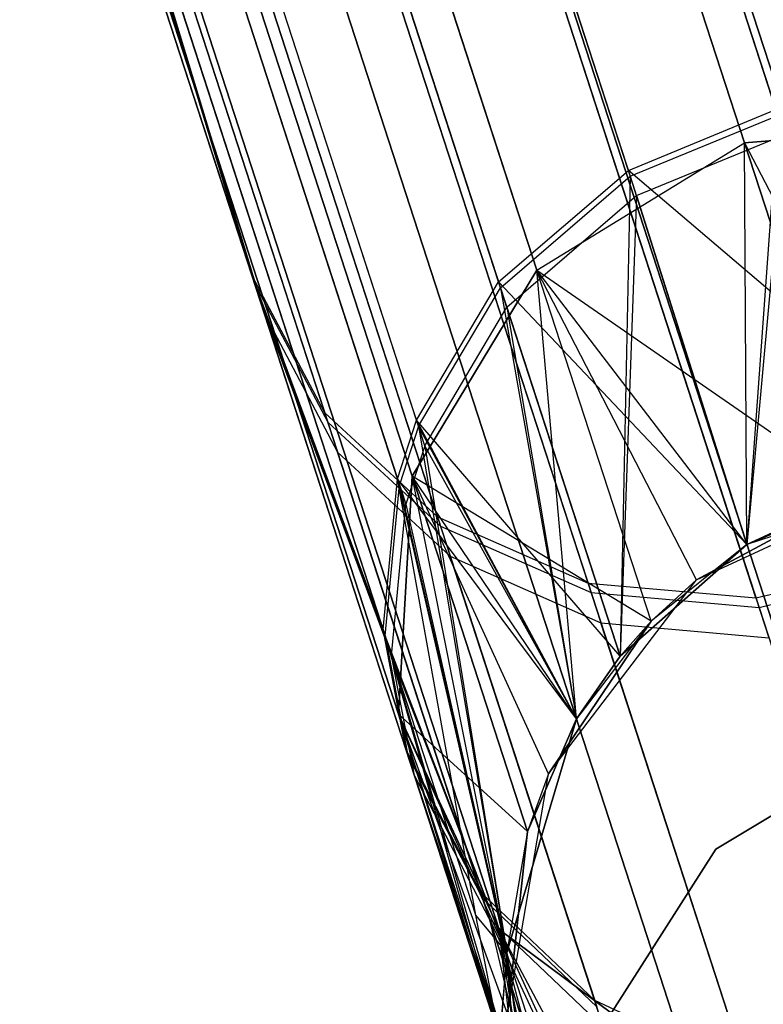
# Model space of a CAD drawing. Extents: x 0.3 to 7.1, y -3.38 to 3.38.
# Tile 322 of 604: x 4.52 to 4.67, y -3.14 to -2.95. Entities that reach past the tile are written whole.
import ezdxf

# ---------------------------------------------------------------- set-up
doc = ezdxf.new("R2010")
doc.units = 0
doc.header["$LTSCALE"] = 2.54
doc.layers.get('0').update_dxf_attribs({"linetype": 'CONTINUOUS'})

# ---------------------------------------------------------------- blocks, each defined once
blk = doc.blocks.new('SINGLES_AVVSTL_STL')
at = {"color": 0}
for p, q in [((4.66901, -2.96819, 56.91467), (4.5995, -2.75428, 56.29459)), ((4.66901, -2.96819, 56.91467), (4.5995, -2.75428, 56.29459)), ((4.60025, -2.75657, 60.03543), (4.66939, -2.96935, 59.41499)), ((4.60025, -2.75657, 60.03543), (4.66939, -2.96935, 59.41499)), ((4.67061, -2.97312, 52.51326), (4.60264, -2.76393, 53.13511)), ((4.67061, -2.97312, 52.51326), (4.60264, -2.76393, 53.13511)), ((4.64004, -2.98011, 56.91411), (4.57048, -2.76602, 56.29348)), ((4.64004, -2.98011, 56.91411), (4.57048, -2.76602, 56.29348)), ((4.57122, -2.76831, 60.03653), (4.64042, -2.98128, 59.41555)), ((4.57122, -2.76831, 60.03653), (4.64042, -2.98128, 59.41555)), ((4.66284, -2.97471, 18.14229), (4.59703, -2.77218, 18.74598)), ((4.66284, -2.97471, 18.14229), (4.59703, -2.77218, 18.74598)), ((4.59703, -2.77218, 21.94289), (4.66284, -2.97471, 22.54658)), ((4.59703, -2.77218, 21.94289), (4.66284, -2.97471, 22.54658)), ((4.64165, -2.98505, 52.5138), (4.57362, -2.77568, 53.13619)), ((4.64165, -2.98505, 52.5138), (4.57362, -2.77568, 53.13619)), ((4.61455, -3.002, 56.91105), (4.54466, -2.7869, 56.28752)), ((4.61455, -3.002, 56.91105), (4.54466, -2.7869, 56.28752)), ((4.54541, -2.7892, 60.04247), (4.61493, -3.00317, 59.41859)), ((4.54541, -2.7892, 60.04247), (4.61493, -3.00317, 59.41859)), ((4.61616, -3.00696, 52.51676), (4.54781, -2.79661, 53.14206)), ((4.61616, -3.00696, 52.51676), (4.54781, -2.79661, 53.14206)), ((4.55602, -2.79634, 18.75099), (4.62209, -2.99968, 18.14485)), ((4.55602, -2.79634, 18.75099), (4.62209, -2.99968, 18.14485)), ((4.62209, -2.99968, 22.54401), (4.55602, -2.79634, 21.93788)), ((4.62209, -2.99968, 22.54401), (4.55602, -2.79634, 21.93788)), ((4.59845, -3.02918, 56.90612), (4.52803, -2.81246, 56.2779)), ((4.59845, -3.02918, 56.90612), (4.52803, -2.81246, 56.2779)), ((4.59883, -3.03035, 59.42348), (4.52878, -2.81478, 60.05206)), ((4.59883, -3.03035, 59.42348), (4.52878, -2.81478, 60.05206)), ((4.59474, -3.04066, 56.9038), (4.52408, -2.82319, 56.27339)), ((4.59474, -3.04066, 56.9038), (4.52408, -2.82319, 56.27339)), ((4.60007, -3.03417, 52.52152), (4.53121, -2.82224, 53.15153)), ((4.60007, -3.03417, 52.52152), (4.53121, -2.82224, 53.15153)), ((4.52483, -2.82551, 60.05654), (4.59512, -3.04184, 59.42578)), ((4.52483, -2.82551, 60.05654), (4.59512, -3.04184, 59.42578)), ((4.52727, -2.833, 53.15596), (4.59637, -3.04567, 52.52375)), ((4.52727, -2.833, 53.15596), (4.59637, -3.04567, 52.52375)), ((4.53077, -2.83457, 18.76485), (4.59758, -3.04017, 18.15197)), ((4.53077, -2.83457, 18.76485), (4.59758, -3.04017, 18.15197)), ((4.59758, -3.04017, 22.5369), (4.53077, -2.83457, 21.92401)), ((4.59758, -3.04017, 22.5369), (4.53077, -2.83457, 21.92401)), ((4.56613, -3.00068, 56.56407), (4.52057, -2.85068, 56.26082)), ((4.59192, -3.07026, 56.89735), (4.52057, -2.85068, 56.26082)), ((4.56613, -3.00068, 56.56407), (4.52057, -2.85068, 56.26082)), ((4.59192, -3.07026, 56.89735), (4.52057, -2.85068, 56.26082)), ((4.52133, -2.85303, 60.06907), (4.56671, -3.00247, 59.76556)), ((4.52133, -2.85303, 60.06907), (4.56671, -3.00247, 59.76556)), ((4.52133, -2.85303, 60.06907), (4.59231, -3.07146, 59.43217)), ((4.52133, -2.85303, 60.06907), (4.59231, -3.07146, 59.43217)), ((4.52379, -2.86058, 53.16833), (4.5686, -3.00826, 52.86384)), ((4.52379, -2.86058, 53.16833), (4.5686, -3.00826, 52.86384)), ((4.52379, -2.86058, 53.16833), (4.59356, -3.07532, 52.52999)), ((4.52379, -2.86058, 53.16833), (4.59356, -3.07532, 52.52999)), ((4.56613, -3.00068, 56.56407), (4.52443, -2.87235, 56.24987)), ((4.56613, -3.00068, 56.56407), (4.52443, -2.87235, 56.24987)), ((4.5252, -2.87471, 60.07997), (4.56671, -3.00247, 59.76556)), ((4.5252, -2.87471, 60.07997), (4.56671, -3.00247, 59.76556)), ((4.52707, -2.8781, 18.78441), (4.59491, -3.0869, 18.162)), ((4.52707, -2.8781, 18.78441), (4.59491, -3.0869, 18.162)), ((4.59491, -3.0869, 22.52687), (4.52707, -2.8781, 21.90446)), ((4.59491, -3.0869, 22.52687), (4.52707, -2.8781, 21.90446)), ((4.52768, -2.88234, 53.1791), (4.5686, -3.00826, 52.86384)), ((4.52768, -2.88234, 53.1791), (4.5686, -3.00826, 52.86384)), ((4.58049, -3.02773, 56.55311), (4.53834, -2.898, 56.23547)), ((4.58049, -3.02773, 56.55311), (4.53834, -2.898, 56.23547)), ((4.53911, -2.90039, 60.09432), (4.58108, -3.02954, 59.77646)), ((4.53911, -2.90039, 60.09432), (4.58108, -3.02954, 59.77646)), ((4.54162, -2.9081, 53.19327), (4.58298, -3.0354, 52.87456)), ((4.54162, -2.9081, 53.19327), (4.58298, -3.0354, 52.87456)), ((4.54576, -2.91696, 18.80517), (4.61471, -3.12915, 18.17265)), ((4.54576, -2.91696, 18.80517), (4.61471, -3.12915, 18.17265)), ((4.61471, -3.12915, 22.51622), (4.54576, -2.91696, 21.8837)), ((4.61471, -3.12915, 22.51622), (4.54576, -2.91696, 21.8837)), ((4.60257, -3.04811, 56.54358), (4.56003, -2.91716, 56.22296)), ((4.60257, -3.04811, 56.54358), (4.56003, -2.91716, 56.22296)), ((4.56081, -2.91958, 60.10678), (4.60317, -3.04994, 59.78594)), ((4.56081, -2.91958, 60.10678), (4.60317, -3.04994, 59.78594)), ((4.69906, -3.05584, 56.53007), (4.65595, -2.92317, 56.20522)), ((4.69906, -3.05584, 56.53007), (4.65595, -2.92317, 56.20522)), ((4.65675, -2.92562, 60.12446), (4.69966, -3.0577, 59.79938)), ((4.65675, -2.92562, 60.12446), (4.69966, -3.0577, 59.79938)), ((4.56334, -2.92736, 53.20558), (4.60509, -3.05586, 52.88387)), ((4.56334, -2.92736, 53.20558), (4.60509, -3.05586, 52.88387)), ((4.63212, -3.06114, 56.53575), (4.58924, -2.92919, 56.2127)), ((4.63212, -3.06114, 56.53575), (4.58924, -2.92919, 56.2127)), ((4.59003, -2.93162, 60.11702), (4.63271, -3.06298, 59.79373)), ((4.59003, -2.93162, 60.11702), (4.63271, -3.06298, 59.79373)), ((4.66508, -3.06406, 56.53104), (4.62201, -2.93151, 56.2065)), ((4.66508, -3.06406, 56.53104), (4.62201, -2.93151, 56.2065)), ((4.62281, -2.93395, 60.12318), (4.66568, -3.06591, 59.79841)), ((4.62281, -2.93395, 60.12318), (4.66568, -3.06591, 59.79841)), ((4.65931, -2.9335, 53.22303), (4.70161, -3.06369, 52.89709)), ((4.65931, -2.9335, 53.22303), (4.70161, -3.06369, 52.89709)), ((4.59258, -2.93946, 53.21568), (4.63465, -3.06894, 52.89152)), ((4.59258, -2.93946, 53.21568), (4.63465, -3.06894, 52.89152)), ((4.62537, -2.94183, 53.22177), (4.66763, -3.0719, 52.89613)), ((4.62537, -2.94183, 53.22177), (4.66763, -3.0719, 52.89613)), ((4.58257, -2.94226, 18.82238), (4.65243, -3.15726, 18.18148)), ((4.58257, -2.94226, 18.82238), (4.65243, -3.15726, 18.18148)), ((4.65243, -3.15726, 22.50739), (4.58257, -2.94226, 21.86649)), ((4.65243, -3.15726, 22.50739), (4.58257, -2.94226, 21.86649)), ((4.62906, -2.94819, 18.83209), (4.69943, -3.16478, 18.18647)), ((4.62906, -2.94819, 18.83209), (4.69943, -3.16478, 18.18647)), ((4.69943, -3.16478, 22.5024), (4.62906, -2.94819, 21.85677)), ((4.69943, -3.16478, 22.5024), (4.62906, -2.94819, 21.85677)), ((4.64004, -2.98011, 56.91411), (4.66901, -2.96819, 56.91467)), ((4.64004, -2.98011, 56.91411), (4.66901, -2.96819, 56.91467)), ((4.64042, -2.98128, 59.41555), (4.66939, -2.96935, 59.41499)), ((4.64042, -2.98128, 59.41555), (4.66939, -2.96935, 59.41499)), ((4.66284, -2.97471, 18.14229), (4.71049, -2.97096, 18.14485)), ((4.66284, -2.97471, 18.14229), (4.71049, -2.97096, 18.14485)), ((4.71049, -2.97096, 22.54401), (4.66284, -2.97471, 22.54658)), ((4.71049, -2.97096, 22.54401), (4.66284, -2.97471, 22.54658)), ((4.66939, -2.96935, 59.41499), (4.66329, -3.05354, 58.76742)), ((4.66939, -2.96935, 59.41499), (4.66329, -3.05354, 58.76742)), ((4.62209, -2.99968, 18.14485), (4.66284, -2.97471, 18.14229)), ((4.62209, -2.99968, 18.14485), (4.66284, -2.97471, 18.14229)), ((4.62209, -2.99968, 22.54401), (4.66284, -2.97471, 22.54658)), ((4.62209, -2.99968, 22.54401), (4.66284, -2.97471, 22.54658)), ((4.64165, -2.98505, 52.5138), (4.67061, -2.97312, 52.51326)), ((4.64165, -2.98505, 52.5138), (4.67061, -2.97312, 52.51326)), ((4.68515, -3.04338, 17.50622), (4.66284, -2.97471, 18.14229)), ((4.66284, -2.97471, 18.14229), (4.69684, -3.04035, 17.50622)), ((4.66284, -2.97471, 18.14229), (4.69684, -3.04035, 17.50622)), ((4.68515, -3.04338, 17.50622), (4.66284, -2.97471, 18.14229)), ((4.66284, -2.97471, 22.54658), (4.68515, -3.04338, 23.18265)), ((4.66329, -3.05354, 23.18265), (4.66284, -2.97471, 22.54658)), ((4.66329, -3.05354, 23.18265), (4.66284, -2.97471, 22.54658)), ((4.66284, -2.97471, 22.54658), (4.68515, -3.04338, 23.18265)), ((4.67061, -2.97312, 52.51326), (4.66329, -3.05354, 51.88278)), ((4.67061, -2.97312, 52.51326), (4.66329, -3.05354, 51.88278)), ((4.61455, -3.002, 56.91105), (4.64004, -2.98011, 56.91411)), ((4.61455, -3.002, 56.91105), (4.64004, -2.98011, 56.91411)), ((4.66329, -3.05354, 57.56742), (4.64004, -2.98011, 56.91411)), ((4.66329, -3.05354, 57.56742), (4.64004, -2.98011, 56.91411)), ((4.70881, -3.03875, 57.56742), (4.64004, -2.98011, 56.91411)), ((4.70881, -3.03875, 57.56742), (4.64004, -2.98011, 56.91411)), ((4.61493, -3.00317, 59.41859), (4.64042, -2.98128, 59.41555)), ((4.61493, -3.00317, 59.41859), (4.64042, -2.98128, 59.41555)), ((4.64042, -2.98128, 59.41555), (4.63842, -3.07546, 58.76742)), ((4.64042, -2.98128, 59.41555), (4.63842, -3.07546, 58.76742)), ((4.64042, -2.98128, 59.41555), (4.66329, -3.05354, 58.76742)), ((4.64042, -2.98128, 59.41555), (4.66329, -3.05354, 58.76742)), ((4.61616, -3.00696, 52.51676), (4.64165, -2.98505, 52.5138)), ((4.61616, -3.00696, 52.51676), (4.64165, -2.98505, 52.5138)), ((4.64165, -2.98505, 52.5138), (4.63842, -3.07546, 51.88278)), ((4.64165, -2.98505, 52.5138), (4.63842, -3.07546, 51.88278)), ((4.64165, -2.98505, 52.5138), (4.66329, -3.05354, 51.88278)), ((4.64165, -2.98505, 52.5138), (4.66329, -3.05354, 51.88278)), ((4.62209, -2.99968, 18.14485), (4.59758, -3.04017, 18.15197)), ((4.62209, -2.99968, 18.14485), (4.59758, -3.04017, 18.15197)), ((4.59758, -3.04017, 22.5369), (4.62209, -2.99968, 22.54401)), ((4.59758, -3.04017, 22.5369), (4.62209, -2.99968, 22.54401)), ((4.65344, -3.06052, 17.50622), (4.62209, -2.99968, 18.14485)), ((4.62209, -2.99968, 18.14485), (4.68515, -3.04338, 17.50622)), ((4.65344, -3.06052, 17.50622), (4.62209, -2.99968, 18.14485)), ((4.64449, -3.06864, 17.50622), (4.62209, -2.99968, 18.14485)), ((4.64449, -3.06864, 17.50622), (4.62209, -2.99968, 18.14485)), ((4.62209, -2.99968, 18.14485), (4.68515, -3.04338, 17.50622)), ((4.62986, -3.08779, 23.18265), (4.62209, -2.99968, 22.54401)), ((4.62986, -3.08779, 23.18265), (4.62209, -2.99968, 22.54401)), ((4.64449, -3.06864, 23.18265), (4.62209, -2.99968, 22.54401)), ((4.64449, -3.06864, 23.18265), (4.62209, -2.99968, 22.54401)), ((4.66329, -3.05354, 23.18265), (4.62209, -2.99968, 22.54401)), ((4.66329, -3.05354, 23.18265), (4.62209, -2.99968, 22.54401)), ((4.58049, -3.02773, 56.55311), (4.56613, -3.00068, 56.56407)), ((4.56613, -3.00068, 56.56407), (4.59192, -3.07026, 56.89735)), ((4.58049, -3.02773, 56.55311), (4.56613, -3.00068, 56.56407)), ((4.59638, -3.09377, 56.89174), (4.56613, -3.00068, 56.56407)), ((4.59638, -3.09377, 56.89174), (4.56613, -3.00068, 56.56407)), ((4.56613, -3.00068, 56.56407), (4.59192, -3.07026, 56.89735)), ((4.56671, -3.00247, 59.76556), (4.58108, -3.02954, 59.77646)), ((4.59231, -3.07146, 59.43217), (4.56671, -3.00247, 59.76556)), ((4.56671, -3.00247, 59.76556), (4.58108, -3.02954, 59.77646)), ((4.56671, -3.00247, 59.76556), (4.59677, -3.09497, 59.43774)), ((4.56671, -3.00247, 59.76556), (4.59677, -3.09497, 59.43774)), ((4.59231, -3.07146, 59.43217), (4.56671, -3.00247, 59.76556)), ((4.59845, -3.02918, 56.90612), (4.61455, -3.002, 56.91105)), ((4.59845, -3.02918, 56.90612), (4.61455, -3.002, 56.91105)), ((4.59883, -3.03035, 59.42348), (4.61493, -3.00317, 59.41859)), ((4.59883, -3.03035, 59.42348), (4.61493, -3.00317, 59.41859)), ((4.63842, -3.07546, 57.56742), (4.61455, -3.002, 56.91105)), ((4.63842, -3.07546, 57.56742), (4.61455, -3.002, 56.91105)), ((4.66329, -3.05354, 57.56742), (4.61455, -3.002, 56.91105)), ((4.66329, -3.05354, 57.56742), (4.61455, -3.002, 56.91105)), ((4.61493, -3.00317, 59.41859), (4.62986, -3.08779, 58.76742)), ((4.61493, -3.00317, 59.41859), (4.62986, -3.08779, 58.76742)), ((4.61493, -3.00317, 59.41859), (4.63842, -3.07546, 58.76742)), ((4.61493, -3.00317, 59.41859), (4.63842, -3.07546, 58.76742)), ((4.60007, -3.03417, 52.52152), (4.61616, -3.00696, 52.51676)), ((4.60007, -3.03417, 52.52152), (4.61616, -3.00696, 52.51676)), ((4.61616, -3.00696, 52.51676), (4.62986, -3.08779, 51.88278)), ((4.61616, -3.00696, 52.51676), (4.62986, -3.08779, 51.88278)), ((4.61616, -3.00696, 52.51676), (4.63842, -3.07546, 51.88278)), ((4.61616, -3.00696, 52.51676), (4.63842, -3.07546, 51.88278)), ((4.5686, -3.00826, 52.86384), (4.58298, -3.0354, 52.87456)), ((4.59356, -3.07532, 52.52999), (4.5686, -3.00826, 52.86384)), ((4.59804, -3.09888, 52.53541), (4.5686, -3.00826, 52.86384)), ((4.59356, -3.07532, 52.52999), (4.5686, -3.00826, 52.86384)), ((4.5686, -3.00826, 52.86384), (4.58298, -3.0354, 52.87456)), ((4.59804, -3.09888, 52.53541), (4.5686, -3.00826, 52.86384)), ((4.61107, -3.12185, 56.88436), (4.58049, -3.02773, 56.55311)), ((4.60257, -3.04811, 56.54358), (4.58049, -3.02773, 56.55311)), ((4.60257, -3.04811, 56.54358), (4.58049, -3.02773, 56.55311)), ((4.61107, -3.12185, 56.88436), (4.58049, -3.02773, 56.55311)), ((4.58108, -3.02954, 59.77646), (4.60317, -3.04994, 59.78594)), ((4.58108, -3.02954, 59.77646), (4.60317, -3.04994, 59.78594)), ((4.58108, -3.02954, 59.77646), (4.61146, -3.12306, 59.44506)), ((4.58108, -3.02954, 59.77646), (4.61146, -3.12306, 59.44506)), ((4.59474, -3.04066, 56.9038), (4.59845, -3.02918, 56.90612)), ((4.59474, -3.04066, 56.9038), (4.59845, -3.02918, 56.90612)), ((4.59883, -3.03035, 59.42348), (4.59512, -3.04184, 59.42578)), ((4.59883, -3.03035, 59.42348), (4.59512, -3.04184, 59.42578)), ((4.62986, -3.08779, 57.56742), (4.59845, -3.02918, 56.90612)), ((4.62986, -3.08779, 57.56742), (4.59845, -3.02918, 56.90612)), ((4.63842, -3.07546, 57.56742), (4.59845, -3.02918, 56.90612)), ((4.63842, -3.07546, 57.56742), (4.59845, -3.02918, 56.90612)), ((4.62986, -3.08779, 58.76742), (4.59883, -3.03035, 59.42348)), ((4.59883, -3.03035, 59.42348), (4.61617, -3.13366, 58.76742)), ((4.59883, -3.03035, 59.42348), (4.61617, -3.13366, 58.76742)), ((4.62986, -3.08779, 58.76742), (4.59883, -3.03035, 59.42348)), ((4.60007, -3.03417, 52.52152), (4.59637, -3.04567, 52.52375)), ((4.60007, -3.03417, 52.52152), (4.59637, -3.04567, 52.52375)), ((4.62986, -3.08779, 51.88278), (4.60007, -3.03417, 52.52152)), ((4.60007, -3.03417, 52.52152), (4.61617, -3.13366, 51.88278)), ((4.60007, -3.03417, 52.52152), (4.61617, -3.13366, 51.88278)), ((4.62986, -3.08779, 51.88278), (4.60007, -3.03417, 52.52152)), ((4.58298, -3.0354, 52.87456), (4.60509, -3.05586, 52.88387)), ((4.61274, -3.12701, 52.54254), (4.58298, -3.0354, 52.87456)), ((4.58298, -3.0354, 52.87456), (4.60509, -3.05586, 52.88387)), ((4.61274, -3.12701, 52.54254), (4.58298, -3.0354, 52.87456)), ((4.59491, -3.0869, 18.162), (4.59758, -3.04017, 18.15197)), ((4.59491, -3.0869, 18.162), (4.59758, -3.04017, 18.15197)), ((4.59758, -3.04017, 22.5369), (4.59491, -3.0869, 22.52687)), ((4.59758, -3.04017, 22.5369), (4.59491, -3.0869, 22.52687)), ((4.59758, -3.04017, 18.15197), (4.62023, -3.10989, 17.50622)), ((4.64449, -3.06864, 17.50622), (4.59758, -3.04017, 18.15197)), ((4.64449, -3.06864, 17.50622), (4.59758, -3.04017, 18.15197)), ((4.62438, -3.09855, 17.50622), (4.59758, -3.04017, 18.15197)), ((4.62438, -3.09855, 17.50622), (4.59758, -3.04017, 18.15197)), ((4.59758, -3.04017, 18.15197), (4.62023, -3.10989, 17.50622)), ((4.61617, -3.13366, 23.18265), (4.59758, -3.04017, 22.5369)), ((4.62023, -3.10989, 23.18265), (4.59758, -3.04017, 22.5369)), ((4.61617, -3.13366, 23.18265), (4.59758, -3.04017, 22.5369)), ((4.62023, -3.10989, 23.18265), (4.59758, -3.04017, 22.5369)), ((4.62986, -3.08779, 23.18265), (4.59758, -3.04017, 22.5369)), ((4.62986, -3.08779, 23.18265), (4.59758, -3.04017, 22.5369)), ((4.65344, -3.06052, 1.70622), (4.69684, -3.04035, 1.70622)), ((4.65344, -3.06052, 1.70622), (4.69684, -3.04035, 1.70622)), ((4.70881, -3.03875, 57.56742), (4.66329, -3.05354, 57.56742)), ((4.70881, -3.03875, 57.56742), (4.66329, -3.05354, 57.56742)), ((4.59192, -3.07026, 56.89735), (4.59474, -3.04066, 56.9038)), ((4.59192, -3.07026, 56.89735), (4.59474, -3.04066, 56.9038)), ((4.59231, -3.07146, 59.43217), (4.59512, -3.04184, 59.42578)), ((4.59231, -3.07146, 59.43217), (4.59512, -3.04184, 59.42578)), ((4.61013, -3.1263, 57.2301), (4.59474, -3.04066, 56.9038)), ((4.61617, -3.13366, 57.56742), (4.59474, -3.04066, 56.9038)), ((4.61013, -3.1263, 57.2301), (4.59474, -3.04066, 56.9038)), ((4.61617, -3.13366, 57.56742), (4.59474, -3.04066, 56.9038)), ((4.62986, -3.08779, 57.56742), (4.59474, -3.04066, 56.9038)), ((4.62986, -3.08779, 57.56742), (4.59474, -3.04066, 56.9038)), ((4.59512, -3.04184, 59.42578), (4.61617, -3.13366, 58.76742)), ((4.59512, -3.04184, 59.42578), (4.61617, -3.13366, 58.76742)), ((4.66329, -3.05354, 51.88278), (4.69274, -3.04124, 51.88278)), ((4.66329, -3.05354, 51.88278), (4.69274, -3.04124, 51.88278)), ((4.69274, -3.04124, 58.76742), (4.66329, -3.05354, 58.76742)), ((4.66329, -3.05354, 57.56742), (4.69274, -3.04124, 58.76742)), ((4.66329, -3.05354, 57.56742), (4.69274, -3.04124, 58.76742)), ((4.69274, -3.04124, 58.76742), (4.66329, -3.05354, 58.76742)), ((4.68515, -3.04338, 17.50622), (4.65344, -3.06052, 17.50622)), ((4.65344, -3.06052, 1.70622), (4.68515, -3.04338, 17.50622)), ((4.65344, -3.06052, 1.70622), (4.68515, -3.04338, 17.50622)), ((4.68515, -3.04338, 17.50622), (4.65344, -3.06052, 17.50622)), ((4.68515, -3.04338, 23.18265), (4.66329, -3.05354, 51.88278)), ((4.68515, -3.04338, 23.18265), (4.66329, -3.05354, 51.88278)), ((4.68515, -3.04338, 23.18265), (4.66329, -3.05354, 23.18265)), ((4.68515, -3.04338, 23.18265), (4.66329, -3.05354, 23.18265)), ((4.59356, -3.07532, 52.52999), (4.59637, -3.04567, 52.52375)), ((4.59356, -3.07532, 52.52999), (4.59637, -3.04567, 52.52375)), ((4.59637, -3.04567, 52.52375), (4.61617, -3.13366, 51.88278)), ((4.59637, -3.04567, 52.52375), (4.61617, -3.13366, 51.88278)), ((4.60257, -3.04811, 56.54358), (4.63344, -3.14311, 56.87794)), ((4.60257, -3.04811, 56.54358), (4.63212, -3.06114, 56.53575)), ((4.60257, -3.04811, 56.54358), (4.63344, -3.14311, 56.87794)), ((4.60257, -3.04811, 56.54358), (4.63212, -3.06114, 56.53575)), ((4.60317, -3.04994, 59.78594), (4.63271, -3.06298, 59.79373)), ((4.60317, -3.04994, 59.78594), (4.63271, -3.06298, 59.79373)), ((4.60317, -3.04994, 59.78594), (4.63384, -3.14434, 59.45143)), ((4.60317, -3.04994, 59.78594), (4.63384, -3.14434, 59.45143)), ((4.66329, -3.05354, 23.18265), (4.63842, -3.07546, 51.88278)), ((4.63842, -3.07546, 51.88278), (4.66329, -3.05354, 51.88278)), ((4.66329, -3.05354, 23.18265), (4.63842, -3.07546, 51.88278)), ((4.63842, -3.07546, 51.88278), (4.66329, -3.05354, 51.88278)), ((4.66329, -3.05354, 58.76742), (4.63842, -3.07546, 58.76742)), ((4.66329, -3.05354, 57.56742), (4.63842, -3.07546, 57.56742)), ((4.66329, -3.05354, 58.76742), (4.63842, -3.07546, 58.76742)), ((4.66329, -3.05354, 57.56742), (4.63842, -3.07546, 57.56742)), ((4.66329, -3.05354, 23.18265), (4.64449, -3.06864, 23.18265)), ((4.66329, -3.05354, 23.18265), (4.64449, -3.06864, 23.18265)), ((4.66329, -3.05354, 23.18265), (4.66329, -3.05354, 51.88278)), ((4.66329, -3.05354, 23.18265), (4.66329, -3.05354, 51.88278)), ((4.66329, -3.05354, 57.56742), (4.66329, -3.05354, 58.76742)), ((4.66329, -3.05354, 57.56742), (4.66329, -3.05354, 58.76742)), ((4.60509, -3.05586, 52.88387), (4.63465, -3.06894, 52.89152)), ((4.63513, -3.14832, 52.54873), (4.60509, -3.05586, 52.88387)), ((4.60509, -3.05586, 52.88387), (4.63465, -3.06894, 52.89152)), ((4.63513, -3.14832, 52.54873), (4.60509, -3.05586, 52.88387)), ((4.66508, -3.06406, 56.53104), (4.69906, -3.05584, 56.53007)), ((4.66508, -3.06406, 56.53104), (4.69906, -3.05584, 56.53007)), ((4.66568, -3.06591, 59.79841), (4.69966, -3.0577, 59.79938)), ((4.66568, -3.06591, 59.79841), (4.69966, -3.0577, 59.79938)), ((4.62438, -3.09855, 1.70622), (4.65344, -3.06052, 1.70622)), ((4.62438, -3.09855, 1.70622), (4.65344, -3.06052, 1.70622)), ((4.63212, -3.06114, 56.53575), (4.66322, -3.15686, 56.87267)), ((4.63212, -3.06114, 56.53575), (4.66508, -3.06406, 56.53104)), ((4.63212, -3.06114, 56.53575), (4.66322, -3.15686, 56.87267)), ((4.63212, -3.06114, 56.53575), (4.66508, -3.06406, 56.53104)), ((4.65344, -3.06052, 17.50622), (4.64449, -3.06864, 17.50622)), ((4.65344, -3.06052, 1.70622), (4.64449, -3.06864, 17.50622)), ((4.65344, -3.06052, 17.50622), (4.64449, -3.06864, 17.50622)), ((4.65344, -3.06052, 1.70622), (4.64449, -3.06864, 17.50622)), ((4.65344, -3.06052, 1.70622), (4.65344, -3.06052, 17.50622)), ((4.65344, -3.06052, 1.70622), (4.65344, -3.06052, 17.50622)), ((4.63271, -3.06298, 59.79373), (4.66568, -3.06591, 59.79841)), ((4.63271, -3.06298, 59.79373), (4.66568, -3.06591, 59.79841)), ((4.63271, -3.06298, 59.79373), (4.66362, -3.1581, 59.45665)), ((4.63271, -3.06298, 59.79373), (4.66362, -3.1581, 59.45665)), ((4.66508, -3.06406, 56.53104), (4.69633, -3.16022, 56.8695)), ((4.66508, -3.06406, 56.53104), (4.69633, -3.16022, 56.8695)), ((4.66568, -3.06591, 59.79841), (4.69673, -3.16146, 59.4598)), ((4.66568, -3.06591, 59.79841), (4.69673, -3.16146, 59.4598)), ((4.64449, -3.06864, 17.50622), (4.62438, -3.09855, 17.50622)), ((4.62438, -3.09855, 1.70622), (4.64449, -3.06864, 17.50622)), ((4.62438, -3.09855, 1.70622), (4.64449, -3.06864, 17.50622)), ((4.64449, -3.06864, 17.50622), (4.62438, -3.09855, 17.50622)), ((4.64449, -3.06864, 23.18265), (4.62986, -3.08779, 51.88278)), ((4.64449, -3.06864, 23.18265), (4.62986, -3.08779, 23.18265)), ((4.64449, -3.06864, 23.18265), (4.62986, -3.08779, 51.88278)), ((4.64449, -3.06864, 23.18265), (4.62986, -3.08779, 23.18265)), ((4.63465, -3.06894, 52.89152), (4.66763, -3.0719, 52.89613)), ((4.66492, -3.16211, 52.55382), (4.63465, -3.06894, 52.89152)), ((4.63465, -3.06894, 52.89152), (4.66763, -3.0719, 52.89613)), ((4.66492, -3.16211, 52.55382), (4.63465, -3.06894, 52.89152)), ((4.64449, -3.06864, 23.18265), (4.63842, -3.07546, 51.88278)), ((4.64449, -3.06864, 23.18265), (4.63842, -3.07546, 51.88278)), ((4.59638, -3.09377, 56.89174), (4.59192, -3.07026, 56.89735)), ((4.59638, -3.09377, 56.89174), (4.59192, -3.07026, 56.89735)), ((4.61013, -3.1263, 57.2301), (4.59192, -3.07026, 56.89735)), ((4.61013, -3.1263, 57.2301), (4.59192, -3.07026, 56.89735)), ((4.61617, -3.13366, 58.76742), (4.59231, -3.07146, 59.43217)), ((4.59231, -3.07146, 59.43217), (4.59677, -3.09497, 59.43774)), ((4.59231, -3.07146, 59.43217), (4.59677, -3.09497, 59.43774)), ((4.59231, -3.07146, 59.43217), (4.61484, -3.15059, 59.10483)), ((4.59231, -3.07146, 59.43217), (4.61484, -3.15059, 59.10483)), ((4.61617, -3.13366, 58.76742), (4.59231, -3.07146, 59.43217)), ((4.61617, -3.13366, 51.88278), (4.59356, -3.07532, 52.52999)), ((4.62095, -3.16939, 51.88278), (4.59356, -3.07532, 52.52999)), ((4.61617, -3.13366, 51.88278), (4.59356, -3.07532, 52.52999)), ((4.62095, -3.16939, 51.88278), (4.59356, -3.07532, 52.52999)), ((4.59804, -3.09888, 52.53541), (4.59356, -3.07532, 52.52999)), ((4.59804, -3.09888, 52.53541), (4.59356, -3.07532, 52.52999)), ((4.62986, -3.08779, 51.88278), (4.63842, -3.07546, 51.88278)), ((4.62986, -3.08779, 51.88278), (4.63842, -3.07546, 51.88278)), ((4.63842, -3.07546, 58.76742), (4.62986, -3.08779, 58.76742)), ((4.63842, -3.07546, 57.56742), (4.62986, -3.08779, 57.56742)), ((4.63842, -3.07546, 58.76742), (4.62986, -3.08779, 58.76742)), ((4.63842, -3.07546, 57.56742), (4.62986, -3.08779, 57.56742)), ((4.63842, -3.07546, 57.56742), (4.63842, -3.07546, 58.76742)), ((4.63842, -3.07546, 57.56742), (4.63842, -3.07546, 58.76742)), ((4.62023, -3.10989, 17.50622), (4.59491, -3.0869, 18.162)), ((4.61632, -3.14573, 17.50622), (4.59491, -3.0869, 18.162)), ((4.62023, -3.10989, 17.50622), (4.59491, -3.0869, 18.162)), ((4.61632, -3.14573, 17.50622), (4.59491, -3.0869, 18.162)), ((4.61792, -3.1577, 17.50622), (4.59491, -3.0869, 18.162)), ((4.61792, -3.1577, 17.50622), (4.59491, -3.0869, 18.162)), ((4.61471, -3.12915, 18.17265), (4.59491, -3.0869, 18.162)), ((4.61471, -3.12915, 18.17265), (4.59491, -3.0869, 18.162)), ((4.62095, -3.16939, 23.18265), (4.59491, -3.0869, 22.52687)), ((4.59491, -3.0869, 22.52687), (4.61471, -3.12915, 22.51622)), ((4.61792, -3.1577, 23.18265), (4.59491, -3.0869, 22.52687)), ((4.62095, -3.16939, 23.18265), (4.59491, -3.0869, 22.52687)), ((4.61792, -3.1577, 23.18265), (4.59491, -3.0869, 22.52687)), ((4.61617, -3.13366, 23.18265), (4.59491, -3.0869, 22.52687)), ((4.61617, -3.13366, 23.18265), (4.59491, -3.0869, 22.52687)), ((4.59491, -3.0869, 22.52687), (4.61471, -3.12915, 22.51622)), ((4.61617, -3.13366, 51.88278), (4.62986, -3.08779, 51.88278)), ((4.61617, -3.13366, 51.88278), (4.62986, -3.08779, 51.88278)), ((4.62986, -3.08779, 58.76742), (4.61617, -3.13366, 58.76742)), ((4.62986, -3.08779, 57.56742), (4.61617, -3.13366, 57.56742)), ((4.62986, -3.08779, 58.76742), (4.61617, -3.13366, 58.76742)), ((4.62986, -3.08779, 57.56742), (4.61617, -3.13366, 57.56742)), ((4.62986, -3.08779, 23.18265), (4.62023, -3.10989, 23.18265)), ((4.62023, -3.10989, 23.18265), (4.62986, -3.08779, 51.88278)), ((4.62023, -3.10989, 23.18265), (4.62986, -3.08779, 51.88278)), ((4.62986, -3.08779, 23.18265), (4.62023, -3.10989, 23.18265)), ((4.62986, -3.08779, 23.18265), (4.62986, -3.08779, 51.88278)), ((4.62986, -3.08779, 23.18265), (4.62986, -3.08779, 51.88278)), ((4.62986, -3.08779, 57.56742), (4.62986, -3.08779, 58.76742)), ((4.62986, -3.08779, 57.56742), (4.62986, -3.08779, 58.76742)), ((4.6572, -3.11337, 1.9), (4.69622, -3.08983, 1.9)), ((4.69622, -3.08983, 1.7), (4.6572, -3.11337, 1.7)), ((4.69622, -3.08983, 1.7), (4.6572, -3.11337, 1.7)), ((4.6572, -3.11337, 1.9), (4.69622, -3.08983, 1.9)), ((4.61107, -3.12185, 56.88436), (4.59638, -3.09377, 56.89174)), ((4.61474, -3.15028, 57.22728), (4.59638, -3.09377, 56.89174)), ((4.61107, -3.12185, 56.88436), (4.59638, -3.09377, 56.89174)), ((4.61474, -3.15028, 57.22728), (4.59638, -3.09377, 56.89174)), ((4.61146, -3.12306, 59.44506), (4.59677, -3.09497, 59.43774)), ((4.59677, -3.09497, 59.43774), (4.61484, -3.15059, 59.10483)), ((4.61146, -3.12306, 59.44506), (4.59677, -3.09497, 59.43774)), ((4.59677, -3.09497, 59.43774), (4.61484, -3.15059, 59.10483)), ((4.61632, -3.14573, 1.70622), (4.62438, -3.09855, 1.70622)), ((4.61632, -3.14573, 1.70622), (4.62438, -3.09855, 1.70622)), ((4.62438, -3.09855, 17.50622), (4.62023, -3.10989, 17.50622)), ((4.62438, -3.09855, 1.70622), (4.62023, -3.10989, 17.50622)), ((4.62438, -3.09855, 17.50622), (4.62023, -3.10989, 17.50622)), ((4.62438, -3.09855, 1.70622), (4.62023, -3.10989, 17.50622)), ((4.62438, -3.09855, 1.70622), (4.62438, -3.09855, 17.50622)), ((4.62438, -3.09855, 1.70622), (4.62438, -3.09855, 17.50622)), ((4.61274, -3.12701, 52.54254), (4.59804, -3.09888, 52.53541)), ((4.59804, -3.09888, 52.53541), (4.62537, -3.18063, 51.88278)), ((4.59804, -3.09888, 52.53541), (4.62537, -3.18063, 51.88278)), ((4.59804, -3.09888, 52.53541), (4.62095, -3.16939, 51.88278)), ((4.59804, -3.09888, 52.53541), (4.62095, -3.16939, 51.88278)), ((4.61274, -3.12701, 52.54254), (4.59804, -3.09888, 52.53541)), ((4.62023, -3.10989, 23.18265), (4.61617, -3.13366, 51.88278)), ((4.62023, -3.10989, 23.18265), (4.61617, -3.13366, 23.18265)), ((4.62023, -3.10989, 23.18265), (4.61617, -3.13366, 51.88278)), ((4.62023, -3.10989, 23.18265), (4.61617, -3.13366, 23.18265)), ((4.62023, -3.10989, 17.50622), (4.61632, -3.14573, 17.50622)), ((4.61632, -3.14573, 1.70622), (4.62023, -3.10989, 17.50622)), ((4.61632, -3.14573, 1.70622), (4.62023, -3.10989, 17.50622)), ((4.62023, -3.10989, 17.50622), (4.61632, -3.14573, 17.50622)), ((4.63267, -3.15178, 1.9), (4.6572, -3.11337, 1.9)), ((4.6572, -3.11337, 1.7), (4.63267, -3.15178, 1.7)), ((4.6572, -3.11337, 1.7), (4.63267, -3.15178, 1.7)), ((4.63267, -3.15178, 1.9), (4.6572, -3.11337, 1.9)), ((4.6572, -3.11337, 1.7), (4.6572, -3.11337, 1.9)), ((4.6572, -3.11337, 1.7), (4.6572, -3.11337, 1.9)), ((4.63344, -3.14311, 56.87794), (4.61107, -3.12185, 56.88436)), ((4.62963, -3.17897, 57.22356), (4.61107, -3.12185, 56.88436)), ((4.62963, -3.17897, 57.22356), (4.61107, -3.12185, 56.88436)), ((4.63344, -3.14311, 56.87794), (4.61107, -3.12185, 56.88436)), ((4.63384, -3.14434, 59.45143), (4.61146, -3.12306, 59.44506)), ((4.61146, -3.12306, 59.44506), (4.62973, -3.17928, 59.10852)), ((4.61146, -3.12306, 59.44506), (4.62973, -3.17928, 59.10852)), ((4.63384, -3.14434, 59.45143), (4.61146, -3.12306, 59.44506)), ((4.61474, -3.15028, 57.22728), (4.61013, -3.1263, 57.2301)), ((4.61474, -3.15028, 57.22728), (4.61013, -3.1263, 57.2301)), ((4.61617, -3.13366, 57.56742), (4.61013, -3.1263, 57.2301)), ((4.61617, -3.13366, 57.56742), (4.61013, -3.1263, 57.2301)), ((4.63513, -3.14832, 52.54873), (4.61274, -3.12701, 52.54254)), ((4.61274, -3.12701, 52.54254), (4.65534, -3.21794, 51.88278)), ((4.61274, -3.12701, 52.54254), (4.65534, -3.21794, 51.88278)), ((4.61274, -3.12701, 52.54254), (4.63591, -3.19829, 51.88278)), ((4.61274, -3.12701, 52.54254), (4.63591, -3.19829, 51.88278)), ((4.61274, -3.12701, 52.54254), (4.62537, -3.18063, 51.88278)), ((4.61274, -3.12701, 52.54254), (4.62537, -3.18063, 51.88278)), ((4.63513, -3.14832, 52.54873), (4.61274, -3.12701, 52.54254)), ((4.63809, -3.20111, 17.50622), (4.61471, -3.12915, 18.17265)), ((4.61471, -3.12915, 18.17265), (4.63111, -3.19125, 17.50622)), ((4.63809, -3.20111, 17.50622), (4.61471, -3.12915, 18.17265)), ((4.66536, -3.22468, 17.50622), (4.61471, -3.12915, 18.17265)), ((4.66536, -3.22468, 17.50622), (4.61471, -3.12915, 18.17265)), ((4.65243, -3.15726, 18.18148), (4.61471, -3.12915, 18.17265)), ((4.61792, -3.1577, 17.50622), (4.61471, -3.12915, 18.17265)), ((4.61792, -3.1577, 17.50622), (4.61471, -3.12915, 18.17265)), ((4.62095, -3.16939, 17.50622), (4.61471, -3.12915, 18.17265)), ((4.62095, -3.16939, 17.50622), (4.61471, -3.12915, 18.17265)), ((4.61471, -3.12915, 18.17265), (4.63111, -3.19125, 17.50622)), ((4.65243, -3.15726, 18.18148), (4.61471, -3.12915, 18.17265)), ((4.63809, -3.20111, 23.18265), (4.61471, -3.12915, 22.51622)), ((4.61471, -3.12915, 22.51622), (4.65534, -3.21794, 23.18265)), ((4.61471, -3.12915, 22.51622), (4.65534, -3.21794, 23.18265)), ((4.61471, -3.12915, 22.51622), (4.65243, -3.15726, 22.50739)), ((4.62537, -3.18063, 23.18265), (4.61471, -3.12915, 22.51622)), ((4.63809, -3.20111, 23.18265), (4.61471, -3.12915, 22.51622)), ((4.62537, -3.18063, 23.18265), (4.61471, -3.12915, 22.51622)), ((4.62095, -3.16939, 23.18265), (4.61471, -3.12915, 22.51622)), ((4.62095, -3.16939, 23.18265), (4.61471, -3.12915, 22.51622)), ((4.61471, -3.12915, 22.51622), (4.65243, -3.15726, 22.50739)), ((4.61617, -3.13366, 57.56742), (4.61474, -3.15028, 57.22728)), ((4.61617, -3.13366, 57.56742), (4.61474, -3.15028, 57.22728)), ((4.61617, -3.13366, 58.76742), (4.61484, -3.15059, 59.10483)), ((4.61617, -3.13366, 58.76742), (4.61484, -3.15059, 59.10483)), ((4.61617, -3.13366, 23.18265), (4.61617, -3.13366, 51.88278)), ((4.61617, -3.13366, 23.18265), (4.61617, -3.13366, 51.88278)), ((4.61617, -3.13366, 23.18265), (4.61792, -3.1577, 23.18265)), ((4.61792, -3.1577, 23.18265), (4.61617, -3.13366, 51.88278)), ((4.61792, -3.1577, 23.18265), (4.61617, -3.13366, 51.88278)), ((4.62095, -3.16939, 51.88278), (4.61617, -3.13366, 51.88278)), ((4.61617, -3.13366, 23.18265), (4.61792, -3.1577, 23.18265)), ((4.62095, -3.16939, 51.88278), (4.61617, -3.13366, 51.88278)), ((4.61617, -3.13366, 58.76742), (4.62095, -3.16939, 58.76742)), ((4.61617, -3.13366, 57.56742), (4.61617, -3.13366, 58.76742)), ((4.61617, -3.13366, 57.56742), (4.61617, -3.13366, 58.76742)), ((4.61617, -3.13366, 57.56742), (4.62095, -3.16939, 57.56742)), ((4.61617, -3.13366, 58.76742), (4.62095, -3.16939, 58.76742)), ((4.61617, -3.13366, 57.56742), (4.62095, -3.16939, 57.56742)), ((4.66322, -3.15686, 56.87267), (4.63344, -3.14311, 56.87794)), ((4.65218, -3.20078, 57.22032), (4.63344, -3.14311, 56.87794)), ((4.66322, -3.15686, 56.87267), (4.63344, -3.14311, 56.87794)), ((4.65218, -3.20078, 57.22032), (4.63344, -3.14311, 56.87794))]:
    blk.add_line(p, q, dxfattribs=at)

msp = doc.modelspace()

# ---------------------------------------------------------------- block references
at = {"color": 0}
msp.add_blockref('SINGLES_AVVSTL_STL', (0, 0), dxfattribs=at)

doc.saveas('drawing.dxf')
